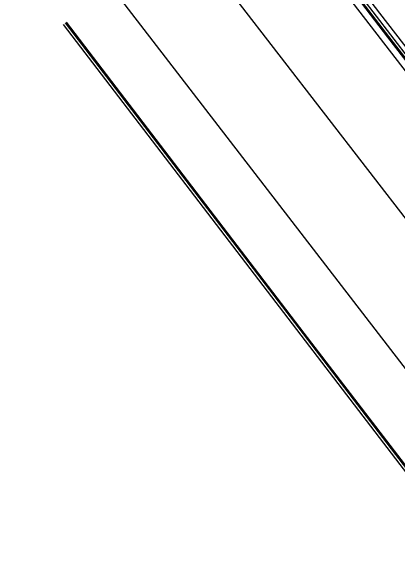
# Model space of a CAD drawing. Extents: x 368532 to 392481, y 10654822 to 10676899.
# Drawn here: x 370308.5 to 370360.8, y 10674768 to 10674843.2 of the extents above; entities that cross this region are included whole.
import ezdxf

# ---------------------------------------------------------------- set-up
doc = ezdxf.new("R2010")
doc.units = 0
for name, color, linetype in [('p_road - paved curb', 7, 'Continuous'), ('p_road guard rails', 7, 'Continuous'), ('p_road paint stripe', 7, 'Continuous')]:
    doc.layers.add(name, color=color, linetype=linetype)

msp = doc.modelspace()

# ---------------------------------------------------------------- linework, layer by layer
at = {"layer": 'p_road - paved curb'}
for p, q in [((370359.877, 10674840.004), (370354.187, 10674847.464)), ((370359.48, 10674839.7), (370353.79, 10674847.16)), ((370359.599, 10674839.791), (370353.909, 10674847.251)), ((370315.551, 10674841.432), (370347.727, 10674799.334)), ((370315.829, 10674841.644), (370348.005, 10674799.547)), ((370315.948, 10674841.735), (370348.124, 10674799.638)), ((370365.388, 10674832.843), (370359.877, 10674840.004)), ((370364.99, 10674832.54), (370359.48, 10674839.7)), ((370365.109, 10674832.631), (370359.599, 10674839.791)), ((370347.727, 10674799.334), (370371.682, 10674767.969)), ((370348.005, 10674799.547), (370371.918, 10674768.236)), ((370348.124, 10674799.638), (370372.037, 10674768.327))]:
    msp.add_line(p, q, dxfattribs=at)
at = {"layer": 'p_road guard rails'}
for p, q in [((370358.401, 10674842.977), (370319.83, 10674893.349)), ((370390.597, 10674800.809), (370358.401, 10674842.977))]:
    msp.add_line(p, q, dxfattribs=at)
at = {"layer": 'p_road paint stripe'}
for p, q in [((370308.51, 10674884.241), (370363.357, 10674813.172)), ((370324.664, 10674883.49), (370369.684, 10674824.878)), ((370320.876, 10674848.016), (370379.551, 10674771.771))]:
    msp.add_line(p, q, dxfattribs=at)

doc.saveas('drawing.dxf')
